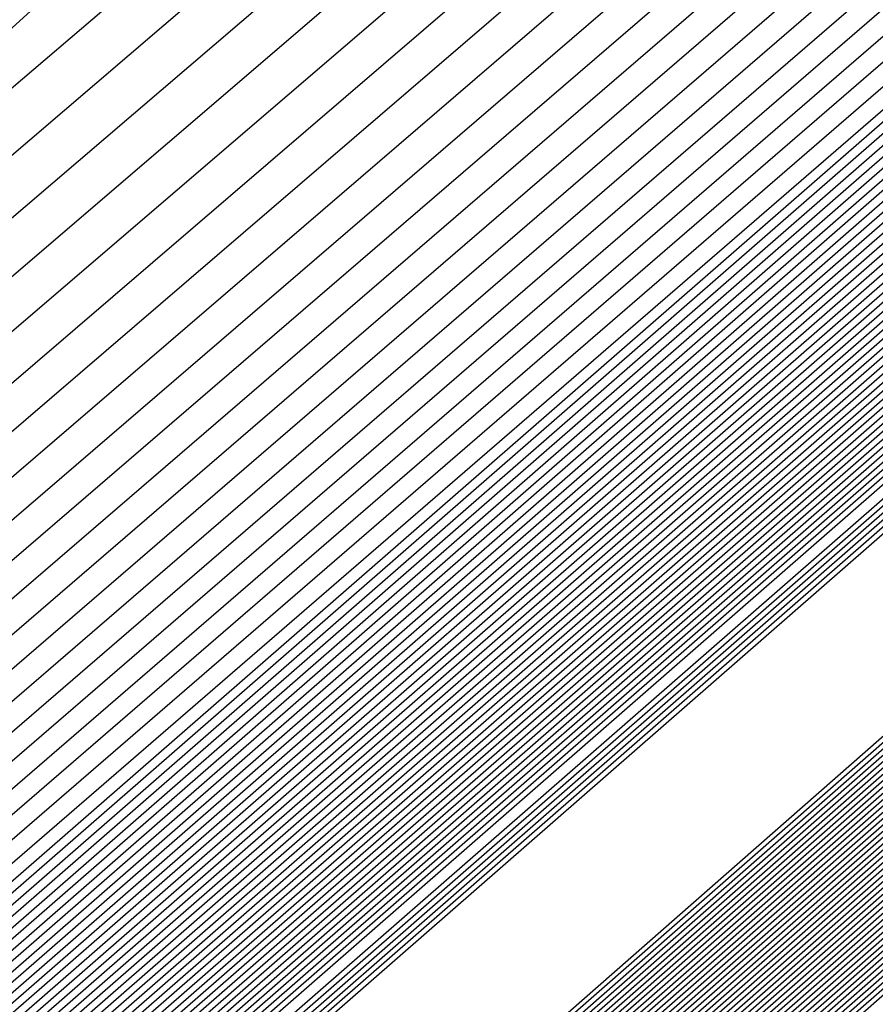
# Model space of a CAD drawing. Extents: x 3249832 to 3255657, y 13789405 to 13793316.
# Tile 921 of 1056: x 3253211.257 to 3253211.39, y 13791260.098 to 13791260.251. Entities that reach past the tile are written whole.
import ezdxf

# ---------------------------------------------------------------- set-up
doc = ezdxf.new("R2010")
doc.units = 0
doc.header["$LTSCALE"] = 100
doc.header["$MEASUREMENT"] = 0
for name, color, linetype in [('GRATIO_03231_CON', 1, 'CONTINUOUS'), ('GRATIO_0323_ICON', 1, 'CONTINUOUS'), ('TARGETS_EAST', 7, 'CONTINUOUS')]:
    doc.layers.add(name, color=color, linetype=linetype)

# ---------------------------------------------------------------- blocks, each defined once
blk = doc.blocks.new('Gratio_032316_contours')
at = {"layer": 'GRATIO_03231_CON', "color": 1, "linetype": 'Continuous', "flags": 128}
for points in [[(3253179.55027, 13791232.39503), (3253186.87441, 13791238.77001), (3253201.4775, 13791251.51898), (3253219.20823, 13791267.00714), (3253234.45763, 13791280.32933), (3253243.00028, 13791287.79153), (3253246.14511, 13791290.5444), (3253246.5846, 13791290.94974), (3253247.02187, 13791291.379), (3253250.20254, 13791294.24212), (3253258.88285, 13791301.95866), (3253274.44262, 13791315.73867), (3253292.7559, 13791331.95413), (3253308.32028, 13791345.76753)], [(3253180.16544, 13791232.93802), (3253187.28488, 13791239.13155), (3253201.72516, 13791251.73678), (3253219.33902, 13791267.12228), (3253234.51314, 13791280.37862), (3253243.01644, 13791287.80647), (3253246.14668, 13791290.54676), (3253246.58389, 13791290.95054), (3253247.01645, 13791291.37639), (3253250.16633, 13791294.21318), (3253258.7639, 13791301.85732), (3253274.17605, 13791315.50724), (3253292.31584, 13791331.56933), (3253307.73285, 13791345.25198)], [(3253180.78061, 13791233.481), (3253187.69534, 13791239.49309), (3253201.97282, 13791251.95458), (3253219.46981, 13791267.23741), (3253234.56866, 13791280.42791), (3253243.03259, 13791287.8214), (3253246.14825, 13791290.54912), (3253246.58317, 13791290.95133), (3253247.01103, 13791291.37378), (3253250.13013, 13791294.18424), (3253258.64495, 13791301.75599), (3253273.90947, 13791315.27582), (3253291.87577, 13791331.18453), (3253307.14542, 13791344.73643)], [(3253181.39578, 13791234.02399), (3253188.1058, 13791239.85463), (3253202.22048, 13791252.17237), (3253219.6006, 13791267.35254), (3253234.62418, 13791280.4772), (3253243.04874, 13791287.83633), (3253246.14982, 13791290.55149), (3253246.58246, 13791290.95213), (3253247.00561, 13791291.37117), (3253250.09393, 13791294.15529), (3253258.526, 13791301.65465), (3253273.6429, 13791315.0444), (3253291.4357, 13791330.79973), (3253306.55799, 13791344.22088)], [(3253182.62612, 13791235.10996), (3253188.92672, 13791240.5777), (3253202.71581, 13791252.60797), (3253219.86218, 13791267.58281), (3253234.73522, 13791280.57579), (3253243.08105, 13791287.8662), (3253246.15297, 13791290.55621), (3253246.58103, 13791290.95372), (3253246.99477, 13791291.36594), (3253250.02153, 13791294.09741), (3253258.2881, 13791301.45198), (3253273.10975, 13791314.58156), (3253290.55557, 13791330.03014), (3253305.38313, 13791343.18978)], [(3253183.24129, 13791235.65295), (3253189.33718, 13791240.93924), (3253202.96347, 13791252.82577), (3253219.99297, 13791267.69794), (3253234.79073, 13791280.62508), (3253243.0972, 13791287.88113), (3253246.15454, 13791290.55858), (3253246.58032, 13791290.95452), (3253246.98935, 13791291.36333), (3253249.98532, 13791294.06847), (3253258.16915, 13791301.35065), (3253272.84317, 13791314.35013), (3253290.11551, 13791329.64534), (3253304.7957, 13791342.67423)], [(3253189.74764, 13791241.30078), (3253203.21113, 13791253.04357), (3253220.12376, 13791267.81308), (3253234.84625, 13791280.67437), (3253243.11336, 13791287.89607), (3253246.15611, 13791290.56094), (3253246.57961, 13791290.95531), (3253246.98393, 13791291.36072), (3253249.94912, 13791294.03953), (3253258.05019, 13791301.24931), (3253272.5766, 13791314.11871), (3253289.67544, 13791329.26055), (3253304.20827, 13791342.15868)], [(3253190.1581, 13791241.66232), (3253203.45879, 13791253.26136), (3253220.25455, 13791267.92821), (3253234.90177, 13791280.72366), (3253243.12951, 13791287.911), (3253246.15768, 13791290.5633), (3253246.57889, 13791290.95611), (3253246.97851, 13791291.35811), (3253249.91292, 13791294.01058), (3253257.93124, 13791301.14798), (3253272.31002, 13791313.88729), (3253289.23538, 13791328.87575), (3253303.62084, 13791341.64313)], [(3253190.97902, 13791242.38539), (3253203.95411, 13791253.69696), (3253220.51613, 13791268.15847), (3253235.01281, 13791280.82224), (3253243.16182, 13791287.94087), (3253246.16082, 13791290.56803), (3253246.57747, 13791290.9577), (3253246.96767, 13791291.35288), (3253249.84051, 13791293.9527), (3253257.69334, 13791300.94531), (3253271.77687, 13791313.42445), (3253288.35525, 13791328.10615), (3253302.44598, 13791340.61203)], [(3253191.38948, 13791242.74693), (3253204.20177, 13791253.91476), (3253220.64692, 13791268.27361), (3253235.06832, 13791280.87154), (3253243.17797, 13791287.9558), (3253246.1624, 13791290.57039), (3253246.57675, 13791290.9585), (3253246.96225, 13791291.35027), (3253249.80431, 13791293.92376), (3253257.57439, 13791300.84397), (3253271.51029, 13791313.19303), (3253287.91518, 13791327.72135), (3253301.85855, 13791340.09648)], [(3253191.79994, 13791243.10847), (3253204.44943, 13791254.13256), (3253220.77772, 13791268.38874), (3253235.12384, 13791280.92083), (3253243.19412, 13791287.97073), (3253246.16397, 13791290.57276), (3253246.57604, 13791290.95929), (3253246.95683, 13791291.34766), (3253249.76811, 13791293.89481), (3253257.45544, 13791300.74264), (3253271.24372, 13791312.9616), (3253287.47511, 13791327.33655), (3253301.27112, 13791339.58093)], [(3253192.2104, 13791243.47001), (3253204.69709, 13791254.35035), (3253220.90851, 13791268.50387), (3253235.17936, 13791280.97012), (3253243.21028, 13791287.98567), (3253246.16554, 13791290.57512), (3253246.57533, 13791290.96009), (3253246.95142, 13791291.34505), (3253249.73191, 13791293.86587), (3253257.33649, 13791300.6413), (3253270.97714, 13791312.73018), (3253287.03505, 13791326.95176), (3253300.68369, 13791339.06538)], [(3253193.03132, 13791244.19308), (3253205.19242, 13791254.78595), (3253221.17009, 13791268.73414), (3253235.29039, 13791281.0687), (3253243.24258, 13791288.01553), (3253246.16868, 13791290.57985), (3253246.5739, 13791290.96168), (3253246.94058, 13791291.33982), (3253249.6595, 13791293.80799), (3253257.09858, 13791300.43863), (3253270.44399, 13791312.26734), (3253286.15492, 13791326.18216), (3253299.50883, 13791338.03428)], [(3253193.44178, 13791244.55462), (3253205.44008, 13791255.00375), (3253221.30088, 13791268.84927), (3253235.34591, 13791281.11799), (3253243.25874, 13791288.03047), (3253246.17025, 13791290.58221), (3253246.57319, 13791290.96248), (3253246.93516, 13791291.33721), (3253249.6233, 13791293.77904), (3253256.97963, 13791300.3373), (3253270.17741, 13791312.03592), (3253285.71485, 13791325.79737), (3253298.92139, 13791337.51873)], [(3253193.85224, 13791244.91616), (3253205.68774, 13791255.22155), (3253221.43167, 13791268.9644), (3253235.40143, 13791281.16728), (3253243.27489, 13791288.0454), (3253246.17182, 13791290.58457), (3253246.57247, 13791290.96327), (3253246.92974, 13791291.3346), (3253249.5871, 13791293.7501), (3253256.86068, 13791300.23596), (3253269.91084, 13791311.8045), (3253285.27479, 13791325.41257), (3253298.33396, 13791337.00318)], [(3253194.2627, 13791245.2777), (3253205.9354, 13791255.43934), (3253221.56246, 13791269.07954), (3253235.45695, 13791281.21658), (3253243.29104, 13791288.06033), (3253246.17339, 13791290.58694), (3253246.57176, 13791290.96407), (3253246.92432, 13791291.33198), (3253249.55089, 13791293.72116), (3253256.74173, 13791300.13463), (3253269.64426, 13791311.57307), (3253284.83472, 13791325.02777), (3253297.74653, 13791336.48763)], [(3253195.08362, 13791246.00077), (3253206.43072, 13791255.87494), (3253221.82404, 13791269.3098), (3253235.56798, 13791281.31516), (3253243.32335, 13791288.0902), (3253246.17654, 13791290.59166), (3253246.57033, 13791290.96566), (3253246.91348, 13791291.32676), (3253249.47849, 13791293.66327), (3253256.50383, 13791299.93196), (3253269.11111, 13791311.11023), (3253283.95459, 13791324.25817), (3253296.57167, 13791335.45653)], [(3253195.49408, 13791246.36231), (3253206.67838, 13791256.09274), (3253221.95483, 13791269.42494), (3253235.6235, 13791281.36445), (3253243.3395, 13791288.10513), (3253246.17811, 13791290.59402), (3253246.56962, 13791290.96646), (3253246.90806, 13791291.32415), (3253249.44229, 13791293.63433), (3253256.38488, 13791299.83062), (3253268.84454, 13791310.87881), (3253283.51452, 13791323.87338), (3253295.98424, 13791334.94098)], [(3253195.90454, 13791246.72385), (3253206.92604, 13791256.31054), (3253222.08562, 13791269.54007), (3253235.67902, 13791281.41374), (3253243.35566, 13791288.12007), (3253246.17968, 13791290.59639), (3253246.56891, 13791290.96725), (3253246.90264, 13791291.32154), (3253249.40609, 13791293.60539), (3253256.26593, 13791299.72929), (3253268.57796, 13791310.64739), (3253283.07446, 13791323.48858), (3253295.39681, 13791334.42543)], [(3253196.31501, 13791247.08539), (3253207.1737, 13791256.52833), (3253222.21641, 13791269.6552), (3253235.73454, 13791281.46303), (3253243.37181, 13791288.135), (3253246.18125, 13791290.59875), (3253246.56819, 13791290.96805), (3253246.89722, 13791291.31892), (3253249.36988, 13791293.57645), (3253256.14697, 13791299.62795), (3253268.31138, 13791310.41597), (3253282.63439, 13791323.10378), (3253294.80938, 13791333.90988)], [(3253197.13593, 13791247.80846), (3253207.66903, 13791256.96393), (3253222.47799, 13791269.88547), (3253235.84557, 13791281.56162), (3253243.40412, 13791288.16487), (3253246.18439, 13791290.60348), (3253246.56677, 13791290.96964), (3253246.88638, 13791291.3137), (3253249.29748, 13791293.51856), (3253255.90907, 13791299.42528), (3253267.77823, 13791309.95312), (3253281.75426, 13791322.33419), (3253293.63452, 13791332.87878)], [(3253197.54639, 13791248.17), (3253207.91669, 13791257.18173), (3253222.60878, 13791270.0006), (3253235.90109, 13791281.61091), (3253243.42027, 13791288.1798), (3253246.18596, 13791290.60584), (3253246.56605, 13791290.97044), (3253246.88096, 13791291.31109), (3253249.26128, 13791293.48962), (3253255.79012, 13791299.32395), (3253267.51166, 13791309.7217), (3253281.31419, 13791321.94939), (3253293.04709, 13791332.36323), (3253299.24948, 13791337.92415)], [(3253197.95685, 13791248.53154), (3253208.16435, 13791257.39953), (3253222.73957, 13791270.11573), (3253235.95661, 13791281.6602), (3253243.43643, 13791288.19473), (3253246.18754, 13791290.6082), (3253246.56534, 13791290.97123), (3253246.87554, 13791291.30847), (3253249.22507, 13791293.46068), (3253255.67117, 13791299.22261), (3253267.24508, 13791309.49028), (3253280.87413, 13791321.56459), (3253292.45966, 13791331.84768), (3253298.58416, 13791337.33876)], [(3253198.36731, 13791248.89308), (3253208.41201, 13791257.61732), (3253222.87037, 13791270.23087), (3253236.01213, 13791281.70949), (3253243.45258, 13791288.20967), (3253246.18911, 13791290.61057), (3253246.56463, 13791290.97203), (3253246.87012, 13791291.30586), (3253249.18887, 13791293.43173), (3253255.55222, 13791299.12128), (3253266.9785, 13791309.25886), (3253280.43407, 13791321.17979), (3253291.87223, 13791331.33213), (3253297.91884, 13791336.75338)], [(3253199.18823, 13791249.61615), (3253208.90733, 13791258.05292), (3253223.13195, 13791270.46113), (3253236.12316, 13791281.80807), (3253243.48489, 13791288.23953), (3253246.19225, 13791290.61529), (3253246.5632, 13791290.97362), (3253246.85928, 13791291.30064), (3253249.11647, 13791293.37385), (3253255.31432, 13791298.91861), (3253266.44535, 13791308.79601), (3253279.55394, 13791320.4102), (3253290.69737, 13791330.30103), (3253296.5882, 13791335.58261)], [(3253199.59869, 13791249.97769), (3253209.15499, 13791258.27072), (3253223.26274, 13791270.57626), (3253236.17868, 13791281.85736), (3253243.50104, 13791288.25447), (3253246.19382, 13791290.61766), (3253246.56249, 13791290.97442), (3253246.85386, 13791291.29803), (3253249.08026, 13791293.34491), (3253255.19536, 13791298.81727), (3253266.17878, 13791308.56459), (3253279.11387, 13791320.0254), (3253290.10994, 13791329.78548), (3253295.92288, 13791334.99723)], [(3253200.00915, 13791250.33923), (3253209.40265, 13791258.48852), (3253223.39353, 13791270.6914), (3253236.2342, 13791281.90666), (3253243.51719, 13791288.2694), (3253246.19539, 13791290.62002), (3253246.56177, 13791290.97521), (3253246.84844, 13791291.29541), (3253249.04406, 13791293.31596), (3253255.07641, 13791298.71594), (3253265.9122, 13791308.33317), (3253278.6738, 13791319.6406), (3253289.52251, 13791329.26993), (3253295.25756, 13791334.41184)], [(3253200.41961, 13791250.70077), (3253209.65031, 13791258.70631), (3253223.52432, 13791270.80653), (3253236.28972, 13791281.95595), (3253243.53335, 13791288.28434), (3253246.19696, 13791290.62238), (3253246.56106, 13791290.97601), (3253246.84302, 13791291.2928), (3253249.00786, 13791293.28702), (3253254.95746, 13791298.6146), (3253265.64563, 13791308.10175), (3253278.23374, 13791319.25581), (3253288.93508, 13791328.75438), (3253294.59224, 13791333.82646)], [(3253201.24053, 13791251.42384), (3253210.14563, 13791259.14191), (3253223.7859, 13791271.0368), (3253236.40075, 13791282.05453), (3253243.56565, 13791288.3142), (3253246.20011, 13791290.62711), (3253246.55963, 13791290.9776), (3253246.83219, 13791291.28758), (3253248.93546, 13791293.22914), (3253254.71956, 13791298.41193), (3253265.11248, 13791307.63891), (3253277.35361, 13791318.48621), (3253287.76022, 13791327.72328), (3253293.2616, 13791332.65569)], [(3253201.65099, 13791251.78538), (3253210.3933, 13791259.35971), (3253223.91669, 13791271.15193), (3253236.45627, 13791282.10382), (3253243.58181, 13791288.32914), (3253246.20168, 13791290.62947), (3253246.55892, 13791290.9784), (3253246.82677, 13791291.28496), (3253248.89925, 13791293.20019), (3253254.60061, 13791298.3106), (3253264.8459, 13791307.40749), (3253276.91354, 13791318.10141), (3253287.17279, 13791327.20773)], [(3253215.27891, 13791264.12388), (3253208.32754, 13791257.89481), (3253202.31158, 13791252.48555), (3253202.06145, 13791252.14692), (3253210.64096, 13791259.57751), (3253224.04748, 13791271.26706)], [(3253216.27123, 13791264.99994), (3253209.15191, 13791258.62312), (3253202.92675, 13791253.02854), (3253202.47191, 13791252.50846), (3253210.88862, 13791259.7953), (3253224.17827, 13791271.38219)], [(3253218.25586, 13791266.75207), (3253210.80067, 13791260.07975), (3253204.15709, 13791254.11451), (3253203.29283, 13791253.23153), (3253211.38394, 13791260.2309), (3253224.43985, 13791271.61246)], [(3253219.24818, 13791267.62813), (3253211.62504, 13791260.80806), (3253204.77226, 13791254.6575), (3253203.70329, 13791253.59307), (3253211.6316, 13791260.4487), (3253224.57064, 13791271.72759)], [(3253220.24049, 13791268.50419), (3253212.44942, 13791261.53637), (3253205.38743, 13791255.20049), (3253204.11375, 13791253.95461), (3253211.87926, 13791260.6665), (3253224.70143, 13791271.84272)], [(3253221.23281, 13791269.38026), (3253213.2738, 13791262.26468), (3253206.0026, 13791255.74348), (3253204.52421, 13791254.31615), (3253212.12692, 13791260.88429), (3253224.83222, 13791271.95786)], [(3253223.21744, 13791271.13238), (3253214.92255, 13791263.72131), (3253207.23294, 13791256.82945), (3253205.34514, 13791255.03922), (3253212.62225, 13791261.31989), (3253225.0938, 13791272.18812)], [(3253215.74693, 13791264.44962), (3253207.84811, 13791257.37244), (3253205.7556, 13791255.40076), (3253212.86991, 13791261.53769), (3253225.22459, 13791272.30326)], [(3253216.57131, 13791265.17793), (3253208.46329, 13791257.91542), (3253206.16606, 13791255.7623), (3253213.11757, 13791261.75549), (3253225.35538, 13791272.41839)], [(3253217.39568, 13791265.90624), (3253209.07846, 13791258.45841), (3253206.57652, 13791256.12384), (3253213.36523, 13791261.97329), (3253225.48617, 13791272.53352)], [(3253219.04444, 13791267.36287), (3253210.3088, 13791259.54439), (3253207.39744, 13791256.84691), (3253213.86055, 13791262.40888), (3253225.74775, 13791272.76379)], [(3253219.86882, 13791268.09118), (3253210.92397, 13791260.08737), (3253207.8079, 13791257.20845), (3253214.10821, 13791262.62668), (3253225.87854, 13791272.87892)], [(3253220.69319, 13791268.81949), (3253211.53914, 13791260.63036), (3253208.21836, 13791257.56999), (3253214.35587, 13791262.84448), (3253226.00933, 13791272.99405)], [(3253221.51757, 13791269.54781), (3253212.15431, 13791261.17335), (3253208.62882, 13791257.93153), (3253214.60353, 13791263.06227), (3253226.14013, 13791273.10919)], [(3253223.16632, 13791271.00443), (3253213.38465, 13791262.25932), (3253209.44974, 13791258.6546), (3253215.09886, 13791263.49787), (3253226.40171, 13791273.33945)], [(3253223.9907, 13791271.73274), (3253213.99982, 13791262.80231), (3253209.8602, 13791259.01614), (3253215.34652, 13791263.71567), (3253226.5325, 13791273.45458)], [(3253224.81508, 13791272.46105), (3253214.61499, 13791263.3453), (3253210.27066, 13791259.37768), (3253215.59418, 13791263.93347)], [(3253215.23016, 13791263.88828), (3253210.68112, 13791259.73922), (3253215.84184, 13791264.15127)]]:
    blk.add_lwpolyline(points, dxfattribs=at)
at = {"layer": 'GRATIO_03231_CON', "color": 5, "linetype": 'Continuous', "flags": 128}
for points in [[(3253178.31993, 13791231.30905), (3253186.05349, 13791238.04694), (3253200.98218, 13791251.08338), (3253218.94665, 13791266.77688), (3253234.34659, 13791280.23075), (3253242.96798, 13791287.76167), (3253246.14197, 13791290.53967), (3253246.58603, 13791290.94815), (3253247.02107, 13791291.37394), (3253250.18182, 13791294.2177), (3253258.80647, 13791301.88356), (3253274.26937, 13791315.56557), (3253292.48955, 13791331.61762), (3253308.02221, 13791345.18354)], [(3253177.70476, 13791230.76607), (3253185.64303, 13791237.6854), (3253200.73452, 13791250.86558), (3253218.81586, 13791266.66175), (3253234.29107, 13791280.18146), (3253242.95182, 13791287.74673), (3253246.1404, 13791290.53731), (3253246.58674, 13791290.94735), (3253247.01436, 13791291.36584), (3253250.12102, 13791294.16091), (3253258.59804, 13791301.69555), (3253273.79626, 13791315.14336), (3253291.70456, 13791330.92064), (3253306.97134, 13791344.25434)], [(3253177.08958, 13791230.22308), (3253185.23257, 13791237.32386), (3253200.48686, 13791250.64779), (3253218.68507, 13791266.54661), (3253234.23556, 13791280.13216), (3253242.93567, 13791287.7318), (3253246.13883, 13791290.53495), (3253246.58745, 13791290.94656), (3253247.00766, 13791291.35773), (3253250.06022, 13791294.10413), (3253258.38961, 13791301.50754), (3253273.32314, 13791314.72115), (3253290.91956, 13791330.22366), (3253305.92046, 13791343.32515)], [(3253176.47441, 13791229.68009), (3253184.82211, 13791236.96232), (3253200.23919, 13791250.42999), (3253218.55428, 13791266.43148), (3253234.18004, 13791280.08287), (3253242.91952, 13791287.71687), (3253246.13725, 13791290.53258), (3253246.58817, 13791290.94576), (3253247.00095, 13791291.34963), (3253249.99942, 13791294.04734), (3253258.18118, 13791301.31953), (3253272.85003, 13791314.29894), (3253290.13456, 13791329.52668), (3253304.86958, 13791342.39595)], [(3253175.24407, 13791228.59412), (3253184.00119, 13791236.23925), (3253199.74387, 13791249.99439), (3253218.2927, 13791266.20121), (3253234.069, 13791279.98429), (3253242.88721, 13791287.687), (3253246.13411, 13791290.52786), (3253246.58959, 13791290.94417), (3253246.98754, 13791291.33342), (3253249.87782, 13791293.93376), (3253257.76432, 13791300.94351), (3253271.9038, 13791313.45451), (3253288.56457, 13791328.13272), (3253302.76783, 13791340.53756)], [(3253196.57706, 13791247.03615), (3253203.47105, 13791253.1938), (3253218.75951, 13791266.60126), (3253234.06971, 13791279.98413), (3253242.88772, 13791287.68662), (3253246.13462, 13791290.52731), (3253246.59031, 13791290.94338), (3253246.98083, 13791291.32532), (3253249.81702, 13791293.87697), (3253257.55589, 13791300.7555), (3253271.43068, 13791313.0323), (3253287.77957, 13791327.43574), (3253301.71695, 13791339.60837)], [(3253196.71057, 13791247.15254), (3253203.58621, 13791253.29381), (3253218.83398, 13791266.66558), (3253234.10345, 13791280.01283), (3253242.89801, 13791287.6948), (3253246.13636, 13791290.52784), (3253246.59102, 13791290.94258), (3253246.97413, 13791291.31721), (3253249.75622, 13791293.82018), (3253257.34746, 13791300.56749), (3253270.95757, 13791312.61009), (3253286.99457, 13791326.73875), (3253300.66608, 13791338.67918)], [(3253196.84408, 13791247.26894), (3253203.70137, 13791253.39382), (3253218.90845, 13791266.7299), (3253234.13718, 13791280.04153), (3253242.9083, 13791287.70297), (3253246.13809, 13791290.52836), (3253246.59174, 13791290.94178), (3253246.96742, 13791291.30911), (3253249.69542, 13791293.76339), (3253257.13903, 13791300.37948), (3253270.48445, 13791312.18788), (3253286.20957, 13791326.04177), (3253299.6152, 13791337.74998)], [(3253197.11109, 13791247.50174), (3253203.93169, 13791253.59384), (3253219.0574, 13791266.85855), (3253234.20465, 13791280.09892), (3253242.92888, 13791287.71932), (3253246.14156, 13791290.52941), (3253246.59316, 13791290.94019), (3253246.95401, 13791291.2929), (3253249.57383, 13791293.64981), (3253256.72217, 13791300.00346), (3253269.53822, 13791311.34346), (3253284.63958, 13791324.64781), (3253297.51345, 13791335.89159)], [(3253197.2446, 13791247.61813), (3253204.04685, 13791253.69384), (3253219.13187, 13791266.92287), (3253234.23839, 13791280.12762), (3253242.93918, 13791287.72749), (3253246.1433, 13791290.52994), (3253246.59388, 13791290.9394), (3253246.9473, 13791291.28479), (3253249.51303, 13791293.59302), (3253256.51374, 13791299.81545), (3253269.06511, 13791310.92125), (3253283.85458, 13791323.95083), (3253296.46257, 13791334.9624)], [(3253197.37811, 13791247.73453), (3253204.16201, 13791253.79385), (3253219.20635, 13791266.98719), (3253234.27212, 13791280.15631), (3253242.94947, 13791287.73567), (3253246.14503, 13791290.53046), (3253246.59459, 13791290.9386), (3253246.9406, 13791291.27669), (3253249.45223, 13791293.53623), (3253256.30531, 13791299.62744), (3253268.59199, 13791310.49904), (3253283.06958, 13791323.25385), (3253295.41169, 13791334.0332)], [(3253197.51162, 13791247.85093), (3253204.27717, 13791253.89386), (3253219.28082, 13791267.05151), (3253234.30586, 13791280.18501), (3253242.95976, 13791287.74384), (3253246.14676, 13791290.53099), (3253246.5953, 13791290.9378), (3253246.93389, 13791291.26859), (3253249.39143, 13791293.47944), (3253256.09688, 13791299.43942), (3253268.11888, 13791310.07683), (3253282.28459, 13791322.55687), (3253294.36082, 13791333.10401)], [(3253197.77863, 13791248.08372), (3253204.50749, 13791254.09388), (3253219.42977, 13791267.18016), (3253234.37333, 13791280.2424), (3253242.98034, 13791287.76019), (3253246.15023, 13791290.53204), (3253246.59673, 13791290.93621), (3253246.92048, 13791291.25238), (3253249.26983, 13791293.36586), (3253255.68002, 13791299.0634), (3253267.17265, 13791309.2324), (3253280.71459, 13791321.16291), (3253292.25906, 13791331.24562), (3253298.86322, 13791336.86351)], [(3253197.91214, 13791248.20012), (3253204.62265, 13791254.19388), (3253219.50424, 13791267.24448), (3253234.40706, 13791280.2711), (3253242.99064, 13791287.76837), (3253246.15197, 13791290.53257), (3253246.59744, 13791290.93542), (3253246.91378, 13791291.24427), (3253249.20903, 13791293.30907), (3253255.47159, 13791298.87539), (3253266.69953, 13791308.81019), (3253279.9296, 13791320.46593), (3253291.20819, 13791330.31643), (3253297.66843, 13791335.81202)], [(3253198.04565, 13791248.31651), (3253204.73781, 13791254.29389), (3253219.57872, 13791267.3088), (3253234.4408, 13791280.2998), (3253243.00093, 13791287.77654), (3253246.1537, 13791290.53309), (3253246.59816, 13791290.93462), (3253246.90707, 13791291.23617), (3253249.14823, 13791293.25228), (3253255.26316, 13791298.68738), (3253266.22642, 13791308.38798), (3253279.1446, 13791319.76895), (3253290.15731, 13791329.38723), (3253296.47364, 13791334.76054)], [(3253198.17916, 13791248.43291), (3253204.85297, 13791254.3939), (3253219.65319, 13791267.37312), (3253234.47453, 13791280.32849), (3253243.01122, 13791287.78471), (3253246.15544, 13791290.53362), (3253246.59887, 13791290.93382), (3253246.90036, 13791291.22806), (3253249.08743, 13791293.19549), (3253255.05473, 13791298.49937), (3253265.7533, 13791307.96577), (3253278.3596, 13791319.07197), (3253289.10643, 13791328.45804), (3253295.27885, 13791333.70905)], [(3253198.44617, 13791248.6657), (3253205.08329, 13791254.59392), (3253219.80214, 13791267.50177), (3253234.542, 13791280.38589), (3253243.0318, 13791287.80106), (3253246.15891, 13791290.53467), (3253246.6003, 13791290.93223), (3253246.88695, 13791291.21186), (3253248.96583, 13791293.08191), (3253254.63787, 13791298.12335), (3253264.80707, 13791307.12135), (3253276.7896, 13791317.678), (3253287.00468, 13791326.59965), (3253292.88927, 13791331.60608), (3253295.95133, 13791334.07094)], [(3253198.57968, 13791248.7821), (3253205.19845, 13791254.69392), (3253219.87661, 13791267.56609), (3253234.57574, 13791280.41459), (3253243.04209, 13791287.80924), (3253246.16064, 13791290.53519), (3253246.60101, 13791290.93144), (3253246.88025, 13791291.20375), (3253248.90503, 13791293.02512), (3253254.42944, 13791297.93534), (3253264.33396, 13791306.69914), (3253276.00461, 13791316.98102), (3253285.9538, 13791325.67045), (3253291.69448, 13791330.55459), (3253294.7416, 13791333.01142)], [(3253198.71319, 13791248.8985), (3253205.31361, 13791254.79393), (3253219.95108, 13791267.63041), (3253234.60947, 13791280.44328), (3253243.05239, 13791287.81741), (3253246.16237, 13791290.53572), (3253246.60172, 13791290.93064), (3253246.87354, 13791291.19565), (3253248.84423, 13791292.96834), (3253254.22101, 13791297.74733), (3253263.86084, 13791306.27693), (3253275.21961, 13791316.28404), (3253284.90293, 13791324.74126), (3253290.49969, 13791329.50311), (3253293.53187, 13791331.9519)], [(3253198.8467, 13791249.0149), (3253205.42877, 13791254.89394), (3253220.02556, 13791267.69473), (3253234.64321, 13791280.47198), (3253243.06268, 13791287.82558), (3253246.16411, 13791290.53624), (3253246.60244, 13791290.92984), (3253246.86684, 13791291.18754), (3253248.78343, 13791292.91155), (3253254.01258, 13791297.55932), (3253263.38773, 13791305.85472), (3253274.43461, 13791315.58706), (3253283.85205, 13791323.81207), (3253289.3049, 13791328.45162), (3253292.32214, 13791330.89237), (3253295.39879, 13791333.38715)], [(3253199.11371, 13791249.24769), (3253205.65909, 13791255.09396), (3253220.17451, 13791267.82338), (3253234.71068, 13791280.52937), (3253243.08326, 13791287.84193), (3253246.16758, 13791290.53729), (3253246.60386, 13791290.92825), (3253246.85342, 13791291.17133), (3253248.66183, 13791292.79797), (3253253.59572, 13791297.1833), (3253262.4415, 13791305.01029), (3253272.86462, 13791314.1931), (3253281.7503, 13791321.95368), (3253286.91532, 13791326.34865), (3253289.90268, 13791328.77333), (3253293.18693, 13791331.45768)], [(3253199.24722, 13791249.36409), (3253205.77425, 13791255.19397), (3253220.24898, 13791267.8877), (3253234.74441, 13791280.55807), (3253243.09355, 13791287.85011), (3253246.16931, 13791290.53782), (3253246.60458, 13791290.92746), (3253246.84672, 13791291.16323), (3253248.60103, 13791292.74118), (3253253.38729, 13791296.99529), (3253261.96839, 13791304.58808), (3253272.07962, 13791313.49612), (3253280.69942, 13791321.02448), (3253285.72053, 13791325.29717), (3253288.69295, 13791327.71381), (3253292.081, 13791330.49295), (3253297.61917, 13791335.1971)], [(3253199.38073, 13791249.48048), (3253205.88941, 13791255.29397), (3253220.32345, 13791267.95202), (3253234.77815, 13791280.58677), (3253243.10385, 13791287.85828), (3253246.17105, 13791290.53834), (3253246.60529, 13791290.92666), (3253246.84001, 13791291.15513), (3253248.54023, 13791292.68439), (3253253.17886, 13791296.80728), (3253261.49527, 13791304.16587), (3253271.29462, 13791312.79914), (3253279.64854, 13791320.09529), (3253284.52574, 13791324.24568), (3253287.48322, 13791326.65429), (3253290.97507, 13791329.52822), (3253296.71525, 13791334.41022)], [(3253199.51424, 13791249.59688), (3253206.00457, 13791255.39398), (3253220.39793, 13791268.01634), (3253234.81188, 13791280.61546), (3253243.11414, 13791287.86646), (3253246.17278, 13791290.53887), (3253246.606, 13791290.92586), (3253246.83331, 13791291.14702), (3253248.47943, 13791292.6276), (3253252.97044, 13791296.61927), (3253261.02215, 13791303.74366), (3253270.50962, 13791312.10216), (3253278.59767, 13791319.16609), (3253283.33095, 13791323.1942), (3253286.27349, 13791325.59476), (3253289.86914, 13791328.56348), (3253295.81132, 13791333.62334)], [(3253199.78125, 13791249.82967), (3253206.23489, 13791255.594), (3253220.54687, 13791268.14499), (3253234.87935, 13791280.67286), (3253243.13472, 13791287.8828), (3253246.17625, 13791290.53992), (3253246.60743, 13791290.92427), (3253246.8199, 13791291.13081), (3253248.35784, 13791292.51402), (3253252.55358, 13791296.24325), (3253260.07593, 13791302.89924), (3253268.93963, 13791310.70819), (3253276.49591, 13791317.3077), (3253280.94137, 13791321.09123), (3253283.85403, 13791323.47572), (3253287.65728, 13791326.63402), (3253294.00347, 13791332.04958)], [(3253199.91476, 13791249.94607), (3253206.35005, 13791255.69401), (3253220.62135, 13791268.20931), (3253234.91309, 13791280.70156), (3253243.14501, 13791287.89098), (3253246.17798, 13791290.54045), (3253246.60814, 13791290.92348), (3253246.81319, 13791291.12271), (3253248.29704, 13791292.45723), (3253252.34515, 13791296.05524), (3253259.60281, 13791302.47703), (3253268.15463, 13791310.01121), (3253275.44504, 13791316.37851), (3253279.74658, 13791320.03974), (3253282.6443, 13791322.4162), (3253286.55135, 13791325.66929), (3253293.09954, 13791331.2627), (3253300.79521, 13791337.86923)], [(3253200.04827, 13791250.06247), (3253206.46521, 13791255.79401), (3253220.69582, 13791268.27363), (3253234.94682, 13791280.73025), (3253243.15531, 13791287.89915), (3253246.17972, 13791290.54097), (3253246.60886, 13791290.92268), (3253246.80649, 13791291.1146), (3253248.23624, 13791292.40044), (3253252.13672, 13791295.86723), (3253259.1297, 13791302.05482), (3253267.36963, 13791309.31423), (3253274.39416, 13791315.44932), (3253278.55179, 13791318.98826), (3253281.43456, 13791321.35667), (3253285.44542, 13791324.70455), (3253292.19561, 13791330.47582), (3253300.12972, 13791337.29016)], [(3253200.18178, 13791250.17887), (3253206.58037, 13791255.89402), (3253220.77029, 13791268.33795), (3253234.98056, 13791280.75895), (3253243.1656, 13791287.90733), (3253246.18145, 13791290.5415), (3253246.60957, 13791290.92188), (3253246.79978, 13791291.1065), (3253248.17544, 13791292.34365), (3253251.92829, 13791295.67922), (3253258.65658, 13791301.63261), (3253266.58464, 13791308.61725), (3253273.34328, 13791314.52012), (3253277.357, 13791317.93677), (3253280.22483, 13791320.29715), (3253284.33949, 13791323.73982), (3253291.29169, 13791329.68894), (3253299.46423, 13791336.71108)], [(3253200.44879, 13791250.41166), (3253206.81069, 13791256.09404), (3253220.91924, 13791268.4666), (3253235.04803, 13791280.81634), (3253243.18618, 13791287.92368), (3253246.18492, 13791290.54255), (3253246.611, 13791290.92029), (3253246.78637, 13791291.09029), (3253248.05384, 13791292.23007), (3253251.51143, 13791295.3032), (3253257.71035, 13791300.78818), (3253265.01464, 13791307.22329), (3253271.24153, 13791312.66173), (3253274.96742, 13791315.8338), (3253277.80537, 13791318.17811), (3253282.12763, 13791321.81036), (3253289.48383, 13791328.11518), (3253298.13324, 13791335.55292)], [(3253200.5823, 13791250.52806), (3253206.92586, 13791256.19405), (3253220.99372, 13791268.53092), (3253235.08176, 13791280.84504), (3253243.19647, 13791287.93185), (3253246.18666, 13791290.54307), (3253246.61171, 13791290.9195), (3253246.77966, 13791291.08219), (3253247.99304, 13791292.17328), (3253251.303, 13791295.11519), (3253257.23724, 13791300.36597), (3253264.22964, 13791306.52631), (3253270.19065, 13791311.73254), (3253273.77263, 13791314.78231), (3253276.59564, 13791317.11859), (3253281.0217, 13791320.84562), (3253288.57991, 13791327.3283), (3253297.46775, 13791334.97385)], [(3253200.71581, 13791250.64445), (3253207.04102, 13791256.29406), (3253221.06819, 13791268.59524), (3253235.1155, 13791280.87374), (3253243.20676, 13791287.94002), (3253246.18839, 13791290.5436), (3253246.61242, 13791290.9187), (3253246.77296, 13791291.07408), (3253247.93224, 13791292.11649), (3253251.09457, 13791294.92718), (3253256.76412, 13791299.94376), (3253263.44465, 13791305.82933), (3253269.13978, 13791310.80334), (3253272.57784, 13791313.73083), (3253275.38591, 13791316.05906), (3253279.91577, 13791319.88089), (3253287.67598, 13791326.54142), (3253296.80226, 13791334.39477)], [(3253200.84932, 13791250.76085), (3253207.15618, 13791256.39406), (3253221.14266, 13791268.65956), (3253235.14923, 13791280.90243), (3253243.21706, 13791287.9482), (3253246.19012, 13791290.54412), (3253246.61314, 13791290.9179), (3253246.76625, 13791291.06598), (3253247.87144, 13791292.0597), (3253250.88614, 13791294.73917), (3253256.29101, 13791299.52155), (3253262.65965, 13791305.13235), (3253268.0889, 13791309.87415), (3253271.38305, 13791312.67934), (3253274.17618, 13791314.99954), (3253278.80984, 13791318.91616), (3253286.77206, 13791325.75454), (3253296.13677, 13791333.81569)], [(3253201.11633, 13791250.99365), (3253207.3865, 13791256.59408), (3253221.29161, 13791268.78821), (3253235.2167, 13791280.95983), (3253243.23764, 13791287.96455), (3253246.19359, 13791290.54517), (3253246.61456, 13791290.91631), (3253246.75284, 13791291.04977), (3253247.74984, 13791291.94612), (3253250.46928, 13791294.36315), (3253255.34478, 13791298.67713), (3253261.08965, 13791303.73839), (3253265.98715, 13791308.01576), (3253268.99347, 13791310.57637), (3253271.75672, 13791312.8805), (3253276.59798, 13791316.9867), (3253284.9642, 13791324.18078), (3253294.80578, 13791332.65754)], [(3253201.24984, 13791251.11004), (3253207.50166, 13791256.69409), (3253221.36608, 13791268.85253), (3253235.25044, 13791280.98852), (3253243.24793, 13791287.97272), (3253246.19533, 13791290.5457), (3253246.61528, 13791290.91552), (3253246.74613, 13791291.04167), (3253247.68904, 13791291.88933), (3253250.26085, 13791294.17514), (3253254.87166, 13791298.25492), (3253260.30466, 13791303.04141), (3253264.93627, 13791307.08657), (3253267.79868, 13791309.52489), (3253270.54699, 13791311.82097), (3253275.49205, 13791316.02196), (3253284.06028, 13791323.3939), (3253294.14029, 13791332.07846)], [(3253201.38335, 13791251.22644), (3253207.61682, 13791256.7941), (3253221.44056, 13791268.91685), (3253235.28417, 13791281.01722), (3253243.25822, 13791287.9809), (3253246.19706, 13791290.54622), (3253246.61599, 13791290.91472), (3253246.73943, 13791291.03356), (3253247.62824, 13791291.83254), (3253250.05242, 13791293.98713), (3253254.39855, 13791297.83271), (3253259.51966, 13791302.34443), (3253263.88539, 13791306.15737), (3253266.60389, 13791308.4734), (3253269.33726, 13791310.76145), (3253274.38613, 13791315.05723), (3253283.15635, 13791322.60702), (3253293.4748, 13791331.49938)], [(3253201.51686, 13791251.34284), (3253207.73198, 13791256.8941), (3253221.51503, 13791268.98117), (3253235.31791, 13791281.04592), (3253243.26852, 13791287.98907), (3253246.1988, 13791290.54675), (3253246.6167, 13791290.91393), (3253246.73272, 13791291.02546), (3253247.56744, 13791291.77576), (3253249.84399, 13791293.79912), (3253253.92543, 13791297.41049), (3253258.73466, 13791301.64744), (3253262.83452, 13791305.22818), (3253265.4091, 13791307.42192), (3253268.12753, 13791309.70193), (3253273.2802, 13791314.0925), (3253282.25242, 13791321.82014), (3253292.80931, 13791330.9203), (3253301.81088, 13791338.63068)], [(3253201.78387, 13791251.57563), (3253207.9623, 13791257.09412), (3253221.66398, 13791269.10982), (3253235.38538, 13791281.10331), (3253243.2891, 13791288.00542), (3253246.20227, 13791290.5478), (3253246.61813, 13791290.91233), (3253246.71931, 13791291.00925), (3253247.44584, 13791291.66218), (3253249.42713, 13791293.4231), (3253252.9792, 13791296.56607), (3253257.16467, 13791300.25348), (3253260.73276, 13791303.36979), (3253263.01952, 13791305.31895), (3253265.70807, 13791307.58288), (3253271.06834, 13791312.16303), (3253280.44457, 13791320.24638), (3253291.47832, 13791329.76215), (3253300.88547, 13791337.82513)], [(3253201.91738, 13791251.69203), (3253208.07746, 13791257.19413), (3253221.73845, 13791269.17414), (3253235.41911, 13791281.13201), (3253243.29939, 13791288.01359), (3253246.204, 13791290.54832), (3253246.61884, 13791290.91154), (3253246.71261, 13791291.00114), (3253247.38504, 13791291.60539), (3253249.2187, 13791293.23509), (3253252.50609, 13791296.14386), (3253256.37967, 13791299.5565), (3253259.68189, 13791302.44059), (3253261.82473, 13791304.26746), (3253264.49834, 13791306.52336), (3253269.96241, 13791311.1983), (3253279.54064, 13791319.4595), (3253290.81283, 13791329.18307), (3253300.42277, 13791337.42236)], [(3253202.05089, 13791251.80842), (3253208.19262, 13791257.29414), (3253221.81293, 13791269.23846), (3253235.45285, 13791281.16071), (3253243.30968, 13791288.02177), (3253246.20573, 13791290.54885), (3253246.61956, 13791290.91074), (3253246.7059, 13791290.99304), (3253247.32424, 13791291.5486), (3253249.01027, 13791293.04708), (3253252.03297, 13791295.72165), (3253255.59467, 13791298.85952), (3253258.63101, 13791301.5114), (3253260.62994, 13791303.21597), (3253263.28861, 13791305.46384), (3253268.85648, 13791310.23357), (3253278.63672, 13791318.67262), (3253290.14734, 13791328.60399), (3253299.96006, 13791337.01958)]]:
    blk.add_lwpolyline(points, dxfattribs=at)
at = {"layer": 'GRATIO_0323_ICON', "color": 7, "linetype": 'Continuous', "flags": 128}
for points in [[(3253175.85924, 13791229.13711), (3253184.41165, 13791236.60078), (3253199.99153, 13791250.21219), (3253218.42349, 13791266.31635), (3253234.12452, 13791280.03358), (3253242.90336, 13791287.70193), (3253246.13568, 13791290.53022), (3253246.58888, 13791290.94497), (3253246.99424, 13791291.34152), (3253249.93862, 13791293.99055), (3253257.97275, 13791301.13152), (3253272.37691, 13791313.87673), (3253289.34956, 13791328.8297), (3253303.81871, 13791341.46676)], [(3253182.01095, 13791234.56698), (3253188.51626, 13791240.21616), (3253202.46814, 13791252.39017), (3253219.73139, 13791267.46768), (3253234.6797, 13791280.5265), (3253243.0649, 13791287.85127), (3253246.1514, 13791290.55385), (3253246.58175, 13791290.95293), (3253247.00019, 13791291.36856), (3253250.05773, 13791294.12635), (3253258.40705, 13791301.55332), (3253273.37632, 13791314.81298), (3253290.99564, 13791330.41494), (3253305.97056, 13791343.70533)], [(3253196.97758, 13791247.38534), (3253203.81653, 13791253.49383), (3253218.98293, 13791266.79423), (3253234.17092, 13791280.07022), (3253242.91859, 13791287.71115), (3253246.13983, 13791290.52889), (3253246.59245, 13791290.94099), (3253246.96072, 13791291.301), (3253249.63462, 13791293.7066), (3253256.9306, 13791300.19147), (3253270.01134, 13791311.76567), (3253285.42458, 13791325.34479), (3253298.56432, 13791336.82079)], [(3253197.64512, 13791247.96732), (3253204.39233, 13791253.99387), (3253219.3553, 13791267.11584), (3253234.33959, 13791280.21371), (3253242.97005, 13791287.75202), (3253246.1485, 13791290.53152), (3253246.59602, 13791290.93701), (3253246.92719, 13791291.26048), (3253249.33063, 13791293.42265), (3253255.88845, 13791299.25141), (3253267.64576, 13791309.65462), (3253281.49959, 13791321.85989), (3253293.30994, 13791332.17482)], [(3253198.31266, 13791248.54931), (3253204.96813, 13791254.49391), (3253219.72766, 13791267.43745), (3253234.50827, 13791280.35719), (3253243.02151, 13791287.79289), (3253246.15717, 13791290.53414), (3253246.59958, 13791290.93303), (3253246.89366, 13791291.21996), (3253249.02663, 13791293.1387), (3253254.8463, 13791298.31136), (3253265.28019, 13791307.54356), (3253277.5746, 13791318.37498), (3253288.05556, 13791327.52884), (3253294.08406, 13791332.65756)], [(3253190.56856, 13791242.02386), (3253203.70645, 13791253.47916), (3253220.38534, 13791268.04334), (3253234.95729, 13791280.77295), (3253243.14566, 13791287.92593), (3253246.15925, 13791290.56567), (3253246.57818, 13791290.95691), (3253246.97309, 13791291.35549), (3253249.87672, 13791293.98164), (3253257.81229, 13791301.04664), (3253272.04344, 13791313.65587), (3253288.79531, 13791328.49095), (3253303.03341, 13791341.12758)], [(3253198.9802, 13791249.13129), (3253205.54393, 13791254.99395), (3253220.10003, 13791267.75905), (3253234.67694, 13791280.50068), (3253243.07297, 13791287.83376), (3253246.16584, 13791290.53677), (3253246.60315, 13791290.92905), (3253246.86013, 13791291.17944), (3253248.72263, 13791292.85476), (3253253.80415, 13791297.37131), (3253262.91461, 13791305.43251), (3253273.64961, 13791314.89008), (3253282.80117, 13791322.88287), (3253288.11011, 13791327.40014), (3253291.11241, 13791329.83285), (3253294.29286, 13791332.42241)], [(3253199.64774, 13791249.71328), (3253206.11974, 13791255.49399), (3253220.4724, 13791268.08067), (3253234.84562, 13791280.64416), (3253243.12443, 13791287.87463), (3253246.17452, 13791290.53939), (3253246.60672, 13791290.92507), (3253246.8266, 13791291.13892), (3253248.41864, 13791292.57081), (3253252.76201, 13791296.43126), (3253260.54904, 13791303.32145), (3253269.72463, 13791311.40518), (3253277.54679, 13791318.2369), (3253282.13616, 13791322.14271), (3253285.06376, 13791324.53524), (3253288.76321, 13791327.59875), (3253294.90739, 13791332.83646)], [(3253200.31528, 13791250.29526), (3253206.69554, 13791255.99403), (3253220.84477, 13791268.40227), (3253235.01429, 13791280.78765), (3253243.17589, 13791287.9155), (3253246.18319, 13791290.54202), (3253246.61028, 13791290.92109), (3253246.79307, 13791291.0984), (3253248.11464, 13791292.28686), (3253251.71986, 13791295.49121), (3253258.18347, 13791301.21039), (3253265.79964, 13791307.92027), (3253272.29241, 13791313.59093), (3253276.16221, 13791316.88528), (3253279.0151, 13791319.23763), (3253283.23356, 13791322.77509), (3253290.38776, 13791328.90206), (3253298.79874, 13791336.132)], [(3253192.62086, 13791243.83154), (3253204.94475, 13791254.56815), (3253221.0393, 13791268.61901), (3253235.23488, 13791281.01941), (3253243.22643, 13791288.0006), (3253246.16711, 13791290.57748), (3253246.57461, 13791290.96089), (3253246.946, 13791291.34243), (3253249.6957, 13791293.83693), (3253257.21754, 13791300.53997), (3253270.71056, 13791312.49876), (3253286.59498, 13791326.56696), (3253300.09626, 13791338.54983)], [(3253200.98282, 13791250.87725), (3253207.27134, 13791256.49407), (3253221.21714, 13791268.72389), (3253235.18297, 13791280.93113), (3253243.22735, 13791287.95637), (3253246.19186, 13791290.54465), (3253246.61385, 13791290.91711), (3253246.75955, 13791291.05787), (3253247.81064, 13791292.00291), (3253250.67771, 13791294.55116), (3253255.81789, 13791299.09934), (3253261.87465, 13791304.43537), (3253267.03802, 13791308.94496), (3253270.18826, 13791311.62786), (3253272.96645, 13791313.94002), (3253277.70391, 13791317.95143), (3253285.86813, 13791324.96766), (3253295.47128, 13791333.23661)], [(3253201.65036, 13791251.45923), (3253207.84714, 13791256.99411), (3253221.5895, 13791269.04549), (3253235.35164, 13791281.07462), (3253243.27881, 13791287.99724), (3253246.20053, 13791290.54727), (3253246.61742, 13791290.91313), (3253246.72602, 13791291.01735), (3253247.50664, 13791291.71897), (3253249.63556, 13791293.61111), (3253253.45232, 13791296.98828), (3253257.94966, 13791300.95046), (3253261.78364, 13791304.29898), (3253264.21431, 13791306.37043), (3253266.9178, 13791308.64241), (3253272.17427, 13791313.12777), (3253281.3485, 13791321.03326), (3253292.14381, 13791330.34122), (3253301.34818, 13791338.22791)], [(3253194.67316, 13791245.63924), (3253206.18306, 13791255.65714), (3253221.69325, 13791269.19467), (3253235.51247, 13791281.26587), (3253243.3072, 13791288.07527), (3253246.17497, 13791290.5893), (3253246.57105, 13791290.96487), (3253246.9189, 13791291.32937), (3253249.51469, 13791293.69222), (3253256.62278, 13791300.03329), (3253269.37769, 13791311.34165), (3253284.39466, 13791324.64297), (3253297.1591, 13791335.97208)], [(3253196.72547, 13791247.44693), (3253207.42136, 13791256.74613), (3253222.3472, 13791269.77033), (3253235.79006, 13791281.51232), (3253243.38797, 13791288.14993), (3253246.18282, 13791290.60111), (3253246.56748, 13791290.96885), (3253246.8918, 13791291.31631), (3253249.33368, 13791293.5475), (3253256.02802, 13791299.52662), (3253268.04481, 13791310.18454), (3253282.19433, 13791322.71898), (3253294.22195, 13791333.39433)], [(3253198.77777, 13791249.25461), (3253208.65967, 13791257.83512), (3253223.00116, 13791270.346), (3253236.06765, 13791281.75878), (3253243.46873, 13791288.2246), (3253246.19068, 13791290.61293), (3253246.56391, 13791290.97283), (3253246.8647, 13791291.30325), (3253249.15267, 13791293.40279), (3253255.43327, 13791299.01994), (3253266.71193, 13791309.02744), (3253279.994, 13791320.795), (3253291.2848, 13791330.81658), (3253297.25352, 13791336.168)], [(3253200.83007, 13791251.06231), (3253209.89797, 13791258.92411), (3253223.65511, 13791270.92166), (3253236.34523, 13791282.00524), (3253243.5495, 13791288.29927), (3253246.19853, 13791290.62475), (3253246.56034, 13791290.9768), (3253246.83761, 13791291.29019), (3253248.97166, 13791293.25808), (3253254.83851, 13791298.51327), (3253265.37905, 13791307.87033), (3253277.79367, 13791318.87101), (3253288.34765, 13791328.23883), (3253293.92692, 13791333.24107)], [(3253217.26355, 13791265.876), (3253209.97629, 13791259.35143), (3253203.54192, 13791253.57153), (3253202.88237, 13791252.87), (3253211.13628, 13791260.0131), (3253224.30906, 13791271.49733)], [(3253222.22513, 13791270.25632), (3253214.09818, 13791262.993), (3253206.61777, 13791256.28646), (3253204.93468, 13791254.67769), (3253212.37458, 13791261.10209), (3253224.96301, 13791272.07299)], [(3253218.22006, 13791266.63456), (3253209.69363, 13791259.0014), (3253206.98698, 13791256.48538), (3253213.61289, 13791262.19108), (3253225.61696, 13791272.64865)], [(3253222.34195, 13791270.27612), (3253212.76948, 13791261.71633), (3253209.03928, 13791258.29307), (3253214.8512, 13791263.28007), (3253226.27092, 13791273.22432)], [(3253215.84533, 13791264.43127), (3253211.09158, 13791260.10076), (3253216.0895, 13791264.36906)]]:
    blk.add_lwpolyline(points, dxfattribs=at)

msp = doc.modelspace()

# ---------------------------------------------------------------- block references
at = {"layer": 'TARGETS_EAST'}
msp.add_blockref('Gratio_032316_contours', (0, 0), dxfattribs=at)

doc.saveas('drawing.dxf')
